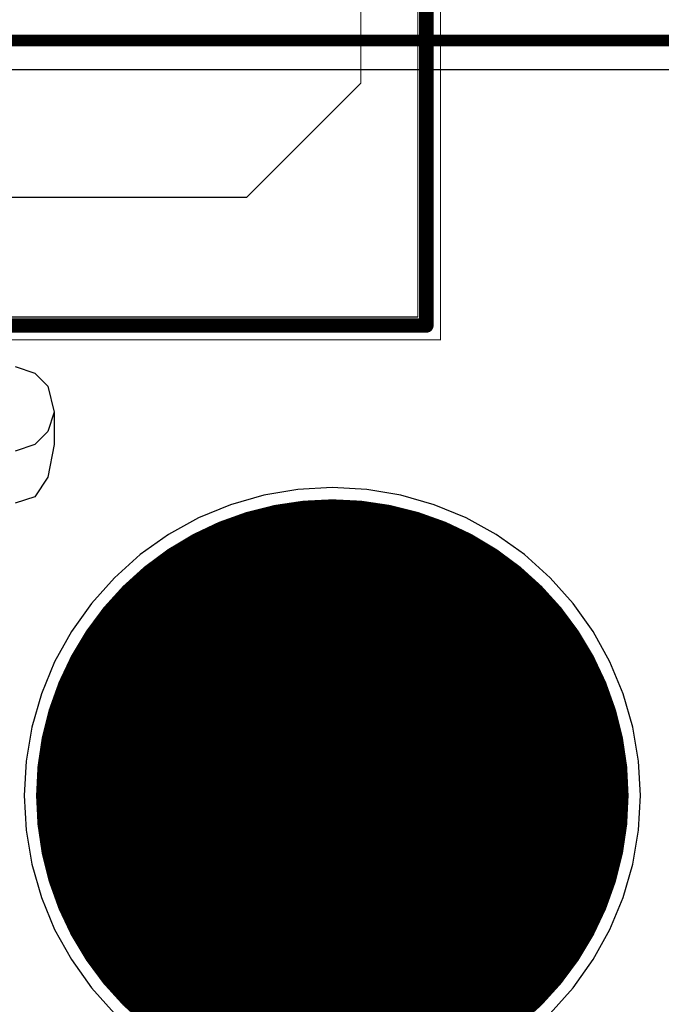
# Model space of a CAD drawing. Header units: millimetres. Extents: x 138 to 555, y 26 to 334.
# Tile 288 of 656: x 193.33 to 198.96, y 232.43 to 241.07. Entities that reach past the tile are written whole.
import ezdxf

# ---------------------------------------------------------------- set-up
doc = ezdxf.new("R2010")
doc.units = ezdxf.units.MM
for name, color, linetype in [('BottomLayer', 5, 'Continuous'), ('BottomSolder', 6, 'Continuous'), ('DrillDrawing', 1, 'Continuous'), ('Mechanical20', 56, 'Continuous'), ('Mechanical27', 56, 'Continuous'), ('MidLayer1', 16, 'Continuous'), ('MidLayer2', 76, 'Continuous'), ('MidLayer3', 90, 'Continuous'), ('MidLayer4', 156, 'Continuous'), ('MultiLayer', 9, 'Continuous'), ('PadHoleLayer', 156, 'Continuous'), ('TopLayer', 1, 'Continuous'), ('TopOverlay', 2, 'Continuous'), ('TopSolder', 216, 'Continuous')]:
    doc.layers.add(name, color=color, linetype=linetype)

# ---------------------------------------------------------------- blocks, each defined once
blk = doc.blocks.new('CON_SAMTEC_ERF8_030_070_L_DV_TR_MOD_B2123A_504')
at = {"layer": 'BottomLayer', "const_width": 2.5}
blk.add_lwpolyline([(5.75, 15, 1), (8.25, 15, 1)], format="xyb", close=True, dxfattribs=at)
at = {"layer": 'BottomSolder', "const_width": 2.6}
blk.add_lwpolyline([(5.7, 15, 1), (8.3, 15, 1)], format="xyb", close=True, dxfattribs=at)
at = {"layer": 'Mechanical20', "const_width": 0.01}
for points in [[(3, 15.95), (-3, 15.95)], [(3, -15.95), (3, 15.95)]]:
    blk.add_lwpolyline(points, dxfattribs=at)
at = {"layer": 'Mechanical20', "const_width": 0.005}
blk.add_lwpolyline([(2.9975, 15.95, 1), (3.0025, 15.95, 1)], format="xyb", close=True, dxfattribs=at)
blk.add_lwpolyline([(2.9975, 15.95, 1), (3.0025, 15.95, 1)], format="xyb", close=True, dxfattribs=at)
at = {"layer": 'Mechanical27', "const_width": 0.01}
for points in [[(2.8, 15.75), (-2.8, 15.75)], [(2.8, -14.75), (2.8, 15.75)], [(0.75, 15.25), (-1.75, 15.25)], [(1.75, 14.25), (0.75, 15.25)], [(1.75, -14.25), (1.75, 14.25)]]:
    blk.add_lwpolyline(points, dxfattribs=at)
at = {"layer": 'Mechanical27', "const_width": 0.005}
for points in [[(2.7975, 15.75, 1), (2.8025, 15.75, 1)], [(2.7975, 15.75, 1), (2.8025, 15.75, 1)], [(0.7475, 15.25, 1), (0.7525, 15.25, 1)], [(0.7475, 15.25, 1), (0.7525, 15.25, 1)], [(1.7475, 14.25, 1), (1.7525, 14.25, 1)], [(1.7475, 14.25, 1), (1.7525, 14.25, 1)]]:
    blk.add_lwpolyline(points, format="xyb", close=True, dxfattribs=at)
at = {"layer": 'MidLayer1', "const_width": 2.5}
blk.add_lwpolyline([(5.75, 15, 1), (8.25, 15, 1)], format="xyb", close=True, dxfattribs=at)
at = {"layer": 'MidLayer2', "const_width": 2.5}
blk.add_lwpolyline([(5.75, 15, 1), (8.25, 15, 1)], format="xyb", close=True, dxfattribs=at)
at = {"layer": 'MidLayer3', "const_width": 2.5}
blk.add_lwpolyline([(5.75, 15, 1), (8.25, 15, 1)], format="xyb", close=True, dxfattribs=at)
at = {"layer": 'MidLayer4', "const_width": 2.5}
blk.add_lwpolyline([(5.75, 15, 1), (8.25, 15, 1)], format="xyb", close=True, dxfattribs=at)
at = {"layer": 'MultiLayer', "const_width": 2.5}
blk.add_lwpolyline([(5.75, 15, 1), (8.25, 15, 1)], format="xyb", close=True, dxfattribs=at)
at = {"layer": 'PadHoleLayer', "const_width": 1.75}
blk.add_lwpolyline([(6.125, 15, 1), (7.875, 15, 1)], format="xyb", close=True, dxfattribs=at)
at = {"layer": 'TopLayer', "const_width": 2.5}
blk.add_lwpolyline([(5.75, 15, 1), (8.25, 15, 1)], format="xyb", close=True, dxfattribs=at)
at = {"layer": 'TopOverlay'}
for p, q in [((3.4065, 12.5034), (3.635, 12.5605)), ((3.635, 12.5605), (3.8064, 12.5034)), ((3.635, 12.5605), (3.9206, 12.5605)), ((3.9206, 12.5605), (4.2063, 12.5034)), ((3.2922, 12.3891), (3.4065, 12.5034)), ((3.8064, 12.5034), (3.9206, 12.3891)), ((4.2063, 12.5034), (4.3777, 12.3891)), ((3.2351, 12.2177), (3.2922, 12.3891)), ((3.9206, 12.3891), (3.9778, 12.2177)), ((4.3777, 12.3891), (4.4348, 12.2177))]:
    blk.add_line(p, q, dxfattribs=at)
at = {"layer": 'TopOverlay', "const_width": 0.127}
for points in [[(2.875, 15.825), (-2.875, 15.825)], [(2.875, -12), (2.875, 15.825)]]:
    blk.add_lwpolyline(points, dxfattribs=at)
at = {"layer": 'TopOverlay', "const_width": 0.0635}
blk.add_lwpolyline([(2.8433, 15.825, 1), (2.9068, 15.825, 1)], format="xyb", close=True, dxfattribs=at)
blk.add_lwpolyline([(2.8433, 15.825, 1), (2.9068, 15.825, 1)], format="xyb", close=True, dxfattribs=at)
at = {"layer": 'TopSolder', "const_width": 2.6}
blk.add_lwpolyline([(5.7, 15, 1), (8.3, 15, 1)], format="xyb", close=True, dxfattribs=at)

msp = doc.modelspace()

# ---------------------------------------------------------------- linework, layer by layer
at = {"layer": 'BottomLayer'}
for p, q in [((195.4687, 236.8938), (195.1773, 236.8099)), ((195.7677, 236.9446), (195.4687, 236.8938)), ((196.0705, 236.9616), (195.7677, 236.9446)), ((196.3732, 236.9446), (196.0705, 236.9616)), ((196.6722, 236.8938), (196.3732, 236.9446)), ((196.9636, 236.8099), (196.6722, 236.8938)), ((195.1773, 236.8099), (194.8971, 236.6938)), ((197.2438, 236.6938), (196.9636, 236.8099)), ((194.8971, 236.6938), (194.6317, 236.5471)), ((197.5092, 236.5471), (197.2438, 236.6938)), ((194.6317, 236.5471), (194.3844, 236.3717)), ((197.7565, 236.3717), (197.5092, 236.5471)), ((194.3844, 236.3717), (194.1583, 236.1696)), ((197.9827, 236.1696), (197.7565, 236.3717)), ((194.1583, 236.1696), (193.9562, 235.9435)), ((198.1847, 235.9435), (197.9827, 236.1696)), ((193.9562, 235.9435), (193.7807, 235.6961)), ((198.3602, 235.6961), (198.1847, 235.9435)), ((193.7807, 235.6961), (193.634, 235.4307)), ((198.5069, 235.4307), (198.3602, 235.6961)), ((193.634, 235.4307), (193.518, 235.1505)), ((198.623, 235.1505), (198.5069, 235.4307)), ((193.518, 235.1505), (193.434, 234.8591)), ((198.7069, 234.8591), (198.623, 235.1505)), ((193.434, 234.8591), (193.3832, 234.5602)), ((198.7577, 234.5602), (198.7069, 234.8591)), ((193.3832, 234.5602), (193.3662, 234.2574)), ((198.7747, 234.2574), (198.7577, 234.5602)), ((193.3662, 234.2574), (193.3832, 233.9546)), ((198.7577, 233.9546), (198.7747, 234.2574)), ((193.3832, 233.9546), (193.434, 233.6556)), ((198.7069, 233.6556), (198.7577, 233.9546)), ((193.434, 233.6556), (193.518, 233.3642)), ((198.623, 233.3642), (198.7069, 233.6556)), ((193.518, 233.3642), (193.634, 233.0841)), ((198.5069, 233.0841), (198.623, 233.3642)), ((193.634, 233.0841), (193.7807, 232.8186)), ((198.3602, 232.8186), (198.5069, 233.0841)), ((193.7807, 232.8186), (193.9562, 232.5713)), ((198.1847, 232.5713), (198.3602, 232.8186)), ((193.9562, 232.5713), (194.1583, 232.3452)), ((197.9827, 232.3452), (198.1847, 232.5713))]:
    msp.add_line(p, q, dxfattribs=at)
at = {"layer": 'DrillDrawing'}
for points, const_width in [([(196.3245, 234.2574, 1), (195.8165, 234.2574, 1)], 0.0508), ([(196.2229, 234.2574, 1), (195.9181, 234.2574, 1)], 0.0508), ([(195.8038, 234.2574, 1), (195.8292, 234.2574, 1)], 0.0254), ([(195.9054, 234.2574, 1), (195.9308, 234.2574, 1)], 0.0254), ([(196.2102, 234.2574, 1), (196.2356, 234.2574, 1)], 0.0254), ([(196.3118, 234.2574, 1), (196.3372, 234.2574, 1)], 0.0254)]:
    msp.add_lwpolyline(points, format="xyb", close=True, dxfattribs=dict(at, const_width=const_width))
at = {"layer": 'MidLayer2'}
for p, q in [((195.4687, 236.8938), (195.1773, 236.8099)), ((195.7677, 236.9446), (195.4687, 236.8938)), ((196.0705, 236.9616), (195.7677, 236.9446)), ((196.3732, 236.9446), (196.0705, 236.9616)), ((196.6722, 236.8938), (196.3732, 236.9446)), ((196.9636, 236.8099), (196.6722, 236.8938)), ((195.1773, 236.8099), (194.8971, 236.6938)), ((197.2438, 236.6938), (196.9636, 236.8099)), ((194.8971, 236.6938), (194.6317, 236.5471)), ((197.5092, 236.5471), (197.2438, 236.6938)), ((194.6317, 236.5471), (194.3844, 236.3717)), ((197.7565, 236.3717), (197.5092, 236.5471)), ((194.3844, 236.3717), (194.1583, 236.1696)), ((197.9827, 236.1696), (197.7565, 236.3717)), ((194.1583, 236.1696), (193.9562, 235.9435)), ((198.1847, 235.9435), (197.9827, 236.1696)), ((193.9562, 235.9435), (193.7807, 235.6961)), ((198.3602, 235.6961), (198.1847, 235.9435)), ((193.7807, 235.6961), (193.634, 235.4307)), ((198.5069, 235.4307), (198.3602, 235.6961)), ((193.634, 235.4307), (193.518, 235.1505)), ((198.623, 235.1505), (198.5069, 235.4307)), ((193.518, 235.1505), (193.434, 234.8591)), ((198.7069, 234.8591), (198.623, 235.1505)), ((193.434, 234.8591), (193.3832, 234.5602)), ((198.7577, 234.5602), (198.7069, 234.8591)), ((193.3832, 234.5602), (193.3662, 234.2574)), ((198.7747, 234.2574), (198.7577, 234.5602)), ((193.3662, 234.2574), (193.3832, 233.9546)), ((198.7577, 233.9546), (198.7747, 234.2574)), ((193.3832, 233.9546), (193.434, 233.6556)), ((198.7069, 233.6556), (198.7577, 233.9546)), ((193.434, 233.6556), (193.518, 233.3642)), ((198.623, 233.3642), (198.7069, 233.6556)), ((193.518, 233.3642), (193.634, 233.0841)), ((198.5069, 233.0841), (198.623, 233.3642)), ((193.634, 233.0841), (193.7807, 232.8186)), ((198.3602, 232.8186), (198.5069, 233.0841)), ((193.7807, 232.8186), (193.9562, 232.5713)), ((198.1847, 232.5713), (198.3602, 232.8186)), ((193.9562, 232.5713), (194.1583, 232.3452)), ((197.9827, 232.3452), (198.1847, 232.5713))]:
    msp.add_line(p, q, dxfattribs=at)
at = {"layer": 'MidLayer3'}
for p, q in [((195.4687, 236.8938), (195.1773, 236.8099)), ((195.7677, 236.9446), (195.4687, 236.8938)), ((196.0705, 236.9616), (195.7677, 236.9446)), ((196.3732, 236.9446), (196.0705, 236.9616)), ((196.6722, 236.8938), (196.3732, 236.9446)), ((196.9636, 236.8099), (196.6722, 236.8938)), ((195.1773, 236.8099), (194.8971, 236.6938)), ((197.2438, 236.6938), (196.9636, 236.8099)), ((194.8971, 236.6938), (194.6317, 236.5471)), ((197.5092, 236.5471), (197.2438, 236.6938)), ((194.6317, 236.5471), (194.3844, 236.3717)), ((197.7565, 236.3717), (197.5092, 236.5471)), ((194.3844, 236.3717), (194.1583, 236.1696)), ((197.9827, 236.1696), (197.7565, 236.3717)), ((194.1583, 236.1696), (193.9562, 235.9435)), ((198.1847, 235.9435), (197.9827, 236.1696)), ((193.9562, 235.9435), (193.7807, 235.6961)), ((198.3602, 235.6961), (198.1847, 235.9435)), ((193.7807, 235.6961), (193.634, 235.4307)), ((198.5069, 235.4307), (198.3602, 235.6961)), ((193.634, 235.4307), (193.518, 235.1505)), ((198.623, 235.1505), (198.5069, 235.4307)), ((193.518, 235.1505), (193.434, 234.8591)), ((198.7069, 234.8591), (198.623, 235.1505)), ((193.434, 234.8591), (193.3832, 234.5602)), ((198.7577, 234.5602), (198.7069, 234.8591)), ((193.3832, 234.5602), (193.3662, 234.2574)), ((198.7747, 234.2574), (198.7577, 234.5602)), ((193.3662, 234.2574), (193.3832, 233.9546)), ((198.7577, 233.9546), (198.7747, 234.2574)), ((193.3832, 233.9546), (193.434, 233.6556)), ((198.7069, 233.6556), (198.7577, 233.9546)), ((193.434, 233.6556), (193.518, 233.3642)), ((198.623, 233.3642), (198.7069, 233.6556)), ((193.518, 233.3642), (193.634, 233.0841)), ((198.5069, 233.0841), (198.623, 233.3642)), ((193.634, 233.0841), (193.7807, 232.8186)), ((198.3602, 232.8186), (198.5069, 233.0841)), ((193.7807, 232.8186), (193.9562, 232.5713)), ((198.1847, 232.5713), (198.3602, 232.8186)), ((193.9562, 232.5713), (194.1583, 232.3452)), ((197.9827, 232.3452), (198.1847, 232.5713))]:
    msp.add_line(p, q, dxfattribs=at)
at = {"layer": 'MidLayer4'}
for p, q in [((195.4687, 236.8938), (195.1773, 236.8099)), ((195.7677, 236.9446), (195.4687, 236.8938)), ((196.0705, 236.9616), (195.7677, 236.9446)), ((196.3732, 236.9446), (196.0705, 236.9616)), ((196.6722, 236.8938), (196.3732, 236.9446)), ((196.9636, 236.8099), (196.6722, 236.8938)), ((195.1773, 236.8099), (194.8971, 236.6938)), ((197.2438, 236.6938), (196.9636, 236.8099)), ((194.8971, 236.6938), (194.6317, 236.5471)), ((197.5092, 236.5471), (197.2438, 236.6938)), ((194.6317, 236.5471), (194.3844, 236.3717)), ((197.7565, 236.3717), (197.5092, 236.5471)), ((194.3844, 236.3717), (194.1583, 236.1696)), ((197.9827, 236.1696), (197.7565, 236.3717)), ((194.1583, 236.1696), (193.9562, 235.9435)), ((198.1847, 235.9435), (197.9827, 236.1696)), ((193.9562, 235.9435), (193.7807, 235.6961)), ((198.3602, 235.6961), (198.1847, 235.9435)), ((193.7807, 235.6961), (193.634, 235.4307)), ((198.5069, 235.4307), (198.3602, 235.6961)), ((193.634, 235.4307), (193.518, 235.1505)), ((198.623, 235.1505), (198.5069, 235.4307)), ((193.518, 235.1505), (193.434, 234.8591)), ((198.7069, 234.8591), (198.623, 235.1505)), ((193.434, 234.8591), (193.3832, 234.5602)), ((198.7577, 234.5602), (198.7069, 234.8591)), ((193.3832, 234.5602), (193.3662, 234.2574)), ((198.7747, 234.2574), (198.7577, 234.5602)), ((193.3662, 234.2574), (193.3832, 233.9546)), ((198.7577, 233.9546), (198.7747, 234.2574)), ((193.3832, 233.9546), (193.434, 233.6556)), ((198.7069, 233.6556), (198.7577, 233.9546)), ((193.434, 233.6556), (193.518, 233.3642)), ((198.623, 233.3642), (198.7069, 233.6556)), ((193.518, 233.3642), (193.634, 233.0841)), ((198.5069, 233.0841), (198.623, 233.3642)), ((193.634, 233.0841), (193.7807, 232.8186)), ((198.3602, 232.8186), (198.5069, 233.0841)), ((193.7807, 232.8186), (193.9562, 232.5713)), ((198.1847, 232.5713), (198.3602, 232.8186)), ((193.9562, 232.5713), (194.1583, 232.3452)), ((197.9827, 232.3452), (198.1847, 232.5713))]:
    msp.add_line(p, q, dxfattribs=at)
at = {"layer": 'TopLayer'}
for p, q in [((192.2705, 240.6281), (201.1987, 240.6281)), ((195.4687, 236.8938), (195.1773, 236.8099)), ((195.7677, 236.9446), (195.4687, 236.8938)), ((196.0705, 236.9616), (195.7677, 236.9446)), ((196.3732, 236.9446), (196.0705, 236.9616)), ((196.6722, 236.8938), (196.3732, 236.9446)), ((196.9636, 236.8099), (196.6722, 236.8938)), ((195.1773, 236.8099), (194.8971, 236.6938)), ((197.2438, 236.6938), (196.9636, 236.8099)), ((194.8971, 236.6938), (194.6317, 236.5471)), ((197.5092, 236.5471), (197.2438, 236.6938)), ((194.6317, 236.5471), (194.3844, 236.3717)), ((197.7565, 236.3717), (197.5092, 236.5471)), ((194.3844, 236.3717), (194.1583, 236.1696)), ((197.9827, 236.1696), (197.7565, 236.3717)), ((194.1583, 236.1696), (193.9562, 235.9435)), ((198.1847, 235.9435), (197.9827, 236.1696)), ((193.9562, 235.9435), (193.7807, 235.6961)), ((198.3602, 235.6961), (198.1847, 235.9435)), ((193.7807, 235.6961), (193.634, 235.4307)), ((198.5069, 235.4307), (198.3602, 235.6961)), ((193.634, 235.4307), (193.518, 235.1505)), ((198.623, 235.1505), (198.5069, 235.4307)), ((193.518, 235.1505), (193.434, 234.8591)), ((198.7069, 234.8591), (198.623, 235.1505)), ((193.434, 234.8591), (193.3832, 234.5602)), ((198.7577, 234.5602), (198.7069, 234.8591)), ((193.3832, 234.5602), (193.3662, 234.2574)), ((198.7747, 234.2574), (198.7577, 234.5602)), ((193.3662, 234.2574), (193.3832, 233.9546)), ((198.7577, 233.9546), (198.7747, 234.2574)), ((193.3832, 233.9546), (193.434, 233.6556)), ((198.7069, 233.6556), (198.7577, 233.9546)), ((193.434, 233.6556), (193.518, 233.3642)), ((198.623, 233.3642), (198.7069, 233.6556)), ((193.518, 233.3642), (193.634, 233.0841)), ((198.5069, 233.0841), (198.623, 233.3642)), ((193.634, 233.0841), (193.7807, 232.8186)), ((198.3602, 232.8186), (198.5069, 233.0841)), ((193.7807, 232.8186), (193.9562, 232.5713)), ((198.1847, 232.5713), (198.3602, 232.8186)), ((193.9562, 232.5713), (194.1583, 232.3452)), ((197.9827, 232.3452), (198.1847, 232.5713))]:
    msp.add_line(p, q, dxfattribs=at)
at = {"layer": 'TopLayer', "const_width": 0.1}
msp.add_lwpolyline([(190.509, 240.883), (201.3043, 240.883)], dxfattribs=at)

# ---------------------------------------------------------------- block references
at = {"rotation": 270}
msp.add_blockref('CON_SAMTEC_ERF8_030_070_L_DV_TR_MOD_B2123A_504', (181.0705, 241.2574), dxfattribs=at)

doc.saveas('drawing.dxf')
